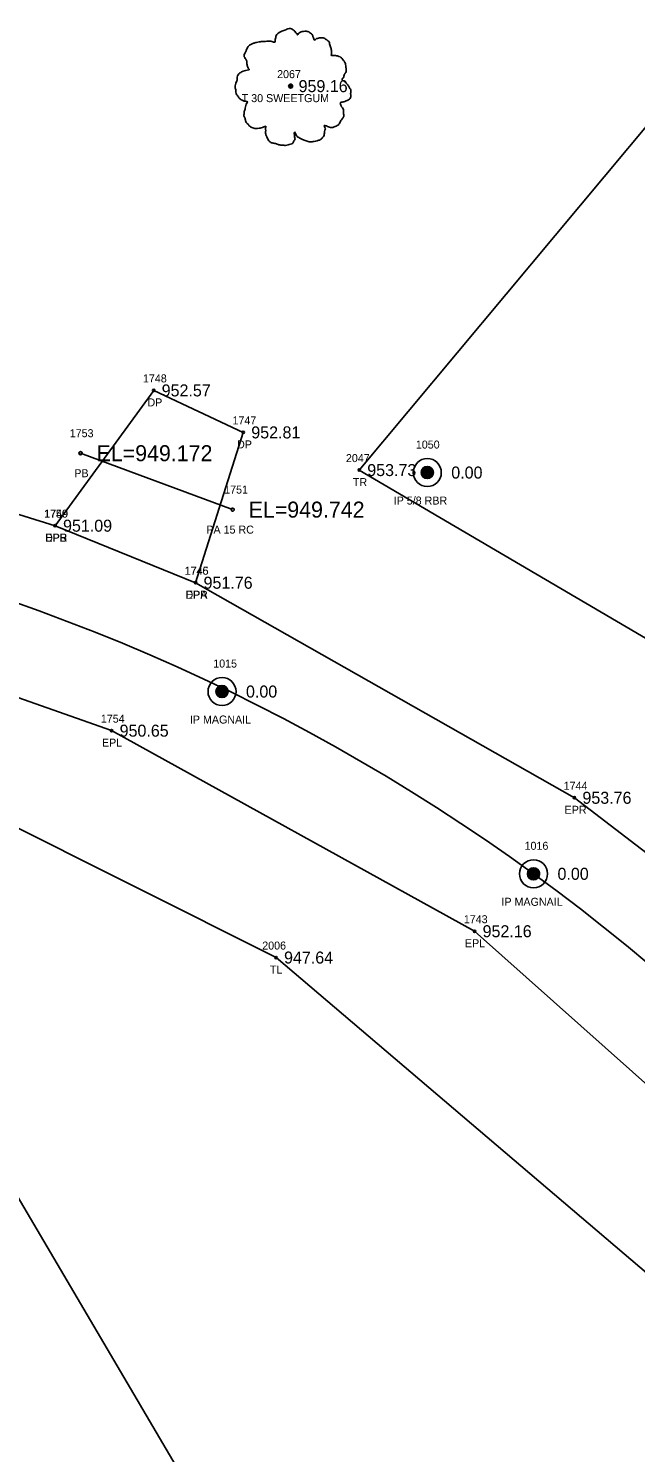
# Model space of a CAD drawing. Extents: x 1528109 to 1531398, y 1157799 to 1162548.
# Drawn here: x 1530413.6 to 1530489.6, y 1159018.3 to 1159196.3 of the extents above; entities that cross this region are included whole.
import ezdxf

# ---------------------------------------------------------------- set-up
doc = ezdxf.new("R2010")
doc.units = 0
for name, color, linetype in [('RD_EX_DR_Pipe', 7, 'Continuous'), ('RD_EX_DR_Pipe_txCode', 7, 'Continuous'), ('RD_EX_Driveway', 7, 'Continuous'), ('RD_EX_Driveway_txCode', 7, 'Continuous'), ('RD_EX_DV_Prop_txCode', 7, 'Continuous'), ('RD_EX_DV_PropPin', 7, 'Continuous'), ('RD_EX_Road', 7, 'Continuous'), ('RD_EX_Road_txCode', 7, 'Continuous'), ('RD_EX_TX_Driveway_ELEV', 7, 'Continuous'), ('RD_EX_TX_DV_Prop_ELEV', 7, 'Continuous'), ('RD_EX_TX_Road_ELEV', 7, 'Continuous'), ('RD_EX_TX_VEG_ELEV', 7, 'Continuous'), ('RD_EX_VEG', 7, 'Continuous'), ('RD_EX_VEG_txCode', 7, 'Continuous'), ('RD_HC_Cl', 7, 'Continuous'), ('RD_SMD_Locator', 7, 'Continuous'), ('RD_TX_Pipe_ElevEX', 7, 'Continuous')]:
    doc.layers.add(name, color=color, linetype=linetype)

msp = doc.modelspace()

# ---------------------------------------------------------------- linework, layer by layer
at = {"layer": 'RD_EX_DR_Pipe'}
msp.add_line((1530439.17, 1159136.14), (1530420.14, 1159143.19), dxfattribs=at)
at = {"layer": 'RD_EX_Driveway'}
msp.add_lwpolyline([(1530434.53, 1159127), (1530440.5, 1159145.79), (1530429.29, 1159151.04), (1530416.95, 1159134.13)], dxfattribs=at)
at = {"layer": 'RD_EX_DV_PropPin'}
for p, q in [((1530463.06, 1159140.16), (1530463.06, 1159141.38)), ((1530463.1, 1159140.13), (1530463.1, 1159141.4)), ((1530463.13, 1159140.11), (1530463.13, 1159141.42)), ((1530463.17, 1159140.09), (1530463.17, 1159141.44)), ((1530463.2, 1159140.08), (1530463.2, 1159141.46)), ((1530463.24, 1159140.06), (1530463.24, 1159141.48)), ((1530463.27, 1159140.05), (1530463.27, 1159141.49)), ((1530463.31, 1159140.04), (1530463.31, 1159141.5)), ((1530463.34, 1159140.03), (1530463.34, 1159141.51)), ((1530463.38, 1159140.02), (1530463.38, 1159141.52)), ((1530463.41, 1159140.01), (1530463.41, 1159141.52)), ((1530463.45, 1159140.01), (1530463.45, 1159141.53)), ((1530463.48, 1159140.01), (1530463.48, 1159141.53)), ((1530463.52, 1159140.01), (1530463.52, 1159141.53)), ((1530463.55, 1159140.01), (1530463.55, 1159141.53)), ((1530463.59, 1159140.01), (1530463.59, 1159141.53)), ((1530463.62, 1159140.01), (1530463.62, 1159141.52)), ((1530463.66, 1159140.02), (1530463.66, 1159141.52)), ((1530463.69, 1159140.03), (1530463.69, 1159141.51)), ((1530463.73, 1159140.04), (1530463.73, 1159141.5)), ((1530463.76, 1159140.05), (1530463.76, 1159141.49)), ((1530463.8, 1159140.06), (1530463.8, 1159141.48)), ((1530463.83, 1159140.08), (1530463.83, 1159141.46)), ((1530463.87, 1159140.09), (1530463.87, 1159141.44)), ((1530463.9, 1159140.11), (1530463.9, 1159141.42)), ((1530463.94, 1159140.13), (1530463.94, 1159141.4)), ((1530463.97, 1159140.16), (1530463.97, 1159141.38)), ((1530462.78, 1159140.57), (1530462.78, 1159140.96)), ((1530462.81, 1159140.47), (1530462.81, 1159141.07)), ((1530462.85, 1159140.4), (1530462.85, 1159141.14)), ((1530462.88, 1159140.34), (1530462.88, 1159141.19)), ((1530462.92, 1159140.29), (1530462.92, 1159141.24)), ((1530462.95, 1159140.25), (1530462.95, 1159141.28)), ((1530462.99, 1159140.22), (1530462.99, 1159141.32)), ((1530463.02, 1159140.19), (1530463.02, 1159141.35)), ((1530464.01, 1159140.19), (1530464.01, 1159141.35)), ((1530464.04, 1159140.22), (1530464.04, 1159141.32)), ((1530464.08, 1159140.25), (1530464.08, 1159141.28)), ((1530464.11, 1159140.29), (1530464.11, 1159141.24)), ((1530464.15, 1159140.34), (1530464.15, 1159141.19)), ((1530464.18, 1159140.4), (1530464.18, 1159141.14)), ((1530464.22, 1159140.47), (1530464.22, 1159141.07)), ((1530464.25, 1159140.57), (1530464.25, 1159140.96)), ((1530437.1, 1159113.2), (1530437.1, 1159113.59)), ((1530437.14, 1159113.1), (1530437.14, 1159113.69)), ((1530437.17, 1159113.03), (1530437.17, 1159113.77)), ((1530437.21, 1159112.97), (1530437.21, 1159113.82)), ((1530437.24, 1159112.92), (1530437.24, 1159113.87)), ((1530437.28, 1159112.88), (1530437.28, 1159113.91)), ((1530437.31, 1159112.84), (1530437.31, 1159113.95)), ((1530437.35, 1159112.81), (1530437.35, 1159113.98)), ((1530437.38, 1159112.79), (1530437.38, 1159114.01)), ((1530437.42, 1159112.76), (1530437.42, 1159114.03)), ((1530437.45, 1159112.74), (1530437.45, 1159114.05)), ((1530437.49, 1159112.72), (1530437.49, 1159114.07)), ((1530437.52, 1159112.7), (1530437.52, 1159114.09)), ((1530437.56, 1159112.69), (1530437.56, 1159114.1)), ((1530437.59, 1159112.68), (1530437.59, 1159114.12)), ((1530437.63, 1159112.66), (1530437.63, 1159114.13)), ((1530437.66, 1159112.65), (1530437.66, 1159114.14)), ((1530437.7, 1159112.65), (1530437.7, 1159114.14)), ((1530437.73, 1159112.64), (1530437.73, 1159114.15)), ((1530437.77, 1159112.64), (1530437.77, 1159114.15)), ((1530437.8, 1159112.64), (1530437.8, 1159114.16)), ((1530437.84, 1159112.63), (1530437.84, 1159114.16)), ((1530437.87, 1159112.64), (1530437.87, 1159114.16)), ((1530437.91, 1159112.64), (1530437.91, 1159114.15)), ((1530437.94, 1159112.64), (1530437.94, 1159114.15)), ((1530437.98, 1159112.65), (1530437.98, 1159114.14)), ((1530438.01, 1159112.65), (1530438.01, 1159114.14)), ((1530438.05, 1159112.66), (1530438.05, 1159114.13)), ((1530438.08, 1159112.68), (1530438.08, 1159114.12)), ((1530438.12, 1159112.69), (1530438.12, 1159114.1)), ((1530438.15, 1159112.7), (1530438.15, 1159114.09)), ((1530438.19, 1159112.72), (1530438.19, 1159114.07)), ((1530438.22, 1159112.74), (1530438.22, 1159114.05)), ((1530438.26, 1159112.76), (1530438.26, 1159114.03)), ((1530438.29, 1159112.79), (1530438.29, 1159114.01)), ((1530438.33, 1159112.81), (1530438.33, 1159113.98)), ((1530438.36, 1159112.84), (1530438.36, 1159113.95)), ((1530438.4, 1159112.88), (1530438.4, 1159113.91)), ((1530438.43, 1159112.92), (1530438.43, 1159113.87)), ((1530438.47, 1159112.97), (1530438.47, 1159113.82)), ((1530438.5, 1159113.03), (1530438.5, 1159113.77)), ((1530438.54, 1159113.1), (1530438.54, 1159113.69)), ((1530438.57, 1159113.2), (1530438.57, 1159113.59)), ((1530476.08, 1159090.43), (1530476.08, 1159090.82)), ((1530476.11, 1159090.32), (1530476.11, 1159090.92)), ((1530476.15, 1159090.25), (1530476.15, 1159090.99)), ((1530476.18, 1159090.19), (1530476.18, 1159091.05)), ((1530476.22, 1159090.15), (1530476.22, 1159091.1)), ((1530476.25, 1159090.11), (1530476.25, 1159091.14)), ((1530476.29, 1159090.07), (1530476.29, 1159091.17)), ((1530476.32, 1159090.04), (1530476.32, 1159091.2)), ((1530476.36, 1159090.01), (1530476.36, 1159091.23)), ((1530476.39, 1159089.99), (1530476.39, 1159091.26)), ((1530476.43, 1159089.97), (1530476.43, 1159091.28)), ((1530476.46, 1159089.95), (1530476.46, 1159091.3)), ((1530476.5, 1159089.93), (1530476.5, 1159091.31)), ((1530476.53, 1159089.91), (1530476.53, 1159091.33)), ((1530476.57, 1159089.9), (1530476.57, 1159091.34)), ((1530476.6, 1159089.89), (1530476.6, 1159091.35)), ((1530476.64, 1159089.88), (1530476.64, 1159091.36)), ((1530476.67, 1159089.87), (1530476.67, 1159091.37)), ((1530476.71, 1159089.87), (1530476.71, 1159091.38)), ((1530476.74, 1159089.86), (1530476.74, 1159091.38)), ((1530476.78, 1159089.86), (1530476.78, 1159091.38)), ((1530476.81, 1159089.86), (1530476.81, 1159091.38)), ((1530476.85, 1159089.86), (1530476.85, 1159091.38)), ((1530476.88, 1159089.86), (1530476.88, 1159091.38)), ((1530476.92, 1159089.87), (1530476.92, 1159091.38)), ((1530476.95, 1159089.87), (1530476.95, 1159091.37)), ((1530476.99, 1159089.88), (1530476.99, 1159091.36)), ((1530477.02, 1159089.89), (1530477.02, 1159091.35)), ((1530477.06, 1159089.9), (1530477.06, 1159091.34)), ((1530477.09, 1159089.91), (1530477.09, 1159091.33)), ((1530477.13, 1159089.93), (1530477.13, 1159091.31)), ((1530477.16, 1159089.95), (1530477.16, 1159091.3)), ((1530477.2, 1159089.97), (1530477.2, 1159091.28)), ((1530477.23, 1159089.99), (1530477.23, 1159091.26)), ((1530477.27, 1159090.01), (1530477.27, 1159091.23)), ((1530477.3, 1159090.04), (1530477.3, 1159091.2)), ((1530477.34, 1159090.07), (1530477.34, 1159091.17)), ((1530477.37, 1159090.11), (1530477.37, 1159091.14)), ((1530477.41, 1159090.15), (1530477.41, 1159091.1)), ((1530477.44, 1159090.19), (1530477.44, 1159091.05)), ((1530477.48, 1159090.25), (1530477.48, 1159090.99)), ((1530477.51, 1159090.32), (1530477.51, 1159090.92)), ((1530477.55, 1159090.43), (1530477.55, 1159090.82))]:
    msp.add_line(p, q, dxfattribs=at)
for centre, radius in [((1530463.52, 1159140.77), 1.75), ((1530463.52, 1159140.77), 0.761), ((1530437.84, 1159113.4), 1.75), ((1530437.84, 1159113.4), 0.761), ((1530476.81, 1159090.62), 1.75), ((1530476.81, 1159090.62), 0.761)]:
    msp.add_circle(centre, radius, dxfattribs=at)
at = {"layer": 'RD_EX_Road'}
for points in [[(1530704.87, 1158597.47), (1530691.01, 1158649.88), (1530681.22, 1158687.32), (1530670.59, 1158725), (1530654.42, 1158774.07), (1530635.35, 1158823.15), (1530627.8, 1158842.3), (1530617.35, 1158868.69), (1530597.91, 1158918.04), (1530578.53, 1158967.57), (1530556.7, 1159015.66), (1530524.51, 1159062.45), (1530499.94, 1159086.31), (1530481.93, 1159100.12), (1530434.53, 1159127), (1530416.95, 1159134.13), (1530380.01, 1159145.61), (1530337.52, 1159156.44)], [(1530685.41, 1158592.23), (1530678.87, 1158616.46), (1530671.67, 1158642.17), (1530661.52, 1158682.33), (1530651.17, 1158718.79), (1530644.65, 1158739.35), (1530638.95, 1158757.58), (1530635.45, 1158767.4), (1530616.88, 1158814.94), (1530597.61, 1158862.78), (1530579.09, 1158910.21), (1530559.73, 1158959.38), (1530538.76, 1159006.16), (1530508.96, 1159048.3), (1530469.44, 1159083.44), (1530424.03, 1159108.51), (1530374.97, 1159125.76), (1530332.28, 1159136.67)]]:
    msp.add_lwpolyline(points, dxfattribs=at)
at = {"layer": 'RD_EX_VEG'}
for points in [[(1530554.36, 1159122.56), (1530525.64, 1159099.66), (1530455.01, 1159141.08), (1530491.77, 1159185.08), (1530529.52, 1159159.95), (1530554.36, 1159122.56)], [(1530558.31, 1158802.21), (1530584.73, 1158806.6), (1530608.93, 1158749.85), (1530624.81, 1158756.88), (1530598.74, 1158838.75), (1530544.19, 1158967.8), (1530499.65, 1159033.34), (1530444.6, 1159080.15), (1530373.76, 1159115.62), (1530558.31, 1158802.21)]]:
    msp.add_lwpolyline(points, dxfattribs=at)
for centre, radius in [((1530446.42, 1159189.07), 0.25), ((1530446.41, 1159189.06), 0.0001)]:
    msp.add_circle(centre, radius, dxfattribs=at)
for points in [[(1530446.55, 1159196.24), (1530446.25, 1159196.27), (1530445.93, 1159196.17), (1530445.68, 1159196.07), (1530445.45, 1159195.99), (1530445.23, 1159195.89), (1530444.93, 1159195.72), (1530444.7, 1159195.52), (1530444.58, 1159195.27), (1530444.53, 1159195.04), (1530444.48, 1159194.77), (1530444.48, 1159194.59), (1530444.35, 1159194.57), (1530444.2, 1159194.59), (1530443.95, 1159194.67), (1530443.7, 1159194.67), (1530443.45, 1159194.67), (1530443.1, 1159194.64), (1530442.75, 1159194.64), (1530442.48, 1159194.59), (1530442.15, 1159194.54), (1530441.78, 1159194.42), (1530441.43, 1159194.29), (1530441.13, 1159194.04), (1530440.88, 1159193.57), (1530440.75, 1159193.22), (1530440.6, 1159192.97), (1530440.75, 1159192.52), (1530440.93, 1159192.17), (1530440.95, 1159191.97), (1530441.03, 1159191.54), (1530441.13, 1159191.32), (1530441.25, 1159191.12), (1530441.18, 1159191.09), (1530440.8, 1159191.04), (1530440.5, 1159190.94), (1530440.08, 1159190.72), (1530439.85, 1159190.49), (1530439.75, 1159190.17), (1530439.73, 1159189.82), (1530439.63, 1159189.62), (1530439.55, 1159189.34), (1530439.53, 1159189.27), (1530439.48, 1159188.94), (1530439.58, 1159188.49), (1530439.6, 1159188.14), (1530439.73, 1159187.92), (1530439.88, 1159187.75), (1530440.05, 1159187.5), (1530440.45, 1159187.27), (1530440.78, 1159187.17), (1530440.98, 1159187.15), (1530440.8, 1159186.65), (1530440.75, 1159186.3), (1530440.63, 1159185.9), (1530440.63, 1159185.82), (1530440.58, 1159185.35), (1530440.73, 1159185.02), (1530440.8, 1159184.65), (1530440.98, 1159184.42), (1530441.25, 1159184.12), (1530441.58, 1159183.9), (1530442.08, 1159183.77), (1530442.48, 1159183.8), (1530443.05, 1159183.97), (1530443.3, 1159184.05), (1530443.28, 1159183.87), (1530443.3, 1159183.5), (1530443.3, 1159183.07), (1530443.45, 1159182.75), (1530443.55, 1159182.47), (1530443.7, 1159182.22), (1530444.03, 1159182), (1530444.43, 1159181.92), (1530444.85, 1159181.77), (1530445.3, 1159181.7), (1530445.8, 1159181.67), (1530446.4, 1159181.82), (1530446.68, 1159181.95), (1530446.78, 1159182.12), (1530446.97, 1159182.5), (1530446.92, 1159182.72), (1530446.95, 1159183.32), (1530447.05, 1159183.15), (1530447.22, 1159182.8), (1530447.72, 1159182.5), (1530448.12, 1159182.32), (1530448.6, 1159182.17), (1530448.9, 1159182.1), (1530449.37, 1159182.17), (1530449.75, 1159182.25), (1530450.12, 1159182.37), (1530450.42, 1159182.65), (1530450.6, 1159182.92), (1530450.65, 1159183.2), (1530450.72, 1159183.57), (1530450.77, 1159183.75)], [(1530450.77, 1159183.75), (1530450.7, 1159183.92), (1530450.65, 1159184.17), (1530450.72, 1159184.15), (1530450.9, 1159184.1), (1530451.17, 1159183.97), (1530451.4, 1159183.9), (1530451.72, 1159183.92), (1530452, 1159184.02), (1530452.45, 1159184.3), (1530452.72, 1159184.77), (1530453, 1159185.17), (1530453.07, 1159185.5), (1530453.02, 1159185.72), (1530453, 1159186.22), (1530452.8, 1159186.47), (1530452.75, 1159186.6), (1530452.65, 1159187), (1530452.72, 1159187.05), (1530453, 1159187.1), (1530453.37, 1159187.22), (1530453.65, 1159187.35), (1530453.87, 1159187.52), (1530453.95, 1159187.75), (1530453.92, 1159188.14), (1530453.97, 1159188.54), (1530453.9, 1159188.69), (1530453.8, 1159188.84), (1530453.72, 1159189.04), (1530453.57, 1159189.19), (1530453.47, 1159189.34), (1530453.37, 1159189.44), (1530453.25, 1159189.59), (1530453.07, 1159189.72), (1530452.92, 1159189.77), (1530452.87, 1159189.92), (1530453.02, 1159190.12), (1530453.07, 1159190.22), (1530453.1, 1159190.44), (1530453.32, 1159190.79), (1530453.37, 1159191.19), (1530453.32, 1159191.62), (1530453.27, 1159191.89), (1530453.12, 1159192.17), (1530452.92, 1159192.42), (1530452.8, 1159192.59), (1530452.62, 1159192.72), (1530452.3, 1159192.84), (1530452.05, 1159192.89), (1530451.7, 1159192.89), (1530451.5, 1159192.94), (1530451.52, 1159192.99), (1530451.52, 1159193.14), (1530451.52, 1159193.42), (1530451.45, 1159193.87), (1530451.3, 1159194.37), (1530451.3, 1159194.39), (1530451.2, 1159194.64), (1530450.97, 1159194.84), (1530450.8, 1159194.94), (1530450.6, 1159195.07), (1530450.35, 1159195.09), (1530450.05, 1159195.09), (1530449.77, 1159195.04), (1530449.57, 1159194.94), (1530449.4, 1159194.82), (1530449.32, 1159194.97), (1530449.22, 1159195.27), (1530449.17, 1159195.42), (1530449.02, 1159195.59), (1530448.8, 1159195.79), (1530448.35, 1159195.92), (1530447.72, 1159195.84), (1530447.42, 1159195.64), (1530447.27, 1159195.47), (1530447.22, 1159195.59), (1530447.02, 1159195.79), (1530446.92, 1159195.97), (1530446.75, 1159196.09), (1530446.6, 1159196.19), (1530446.5, 1159196.24)]]:
    msp.add_spline(points, degree=3, dxfattribs=at)
at = {"layer": 'RD_HC_Cl'}
msp.add_arc((1530329.18, 1158887.37), 251.21, 21.955, 76.0174, dxfattribs=at)
at = {"layer": 'RD_SMD_Locator'}
for centre, radius in [((1530446.42, 1159189.07), 0.15), ((1530429.29, 1159151.04), 0.15), ((1530440.5, 1159145.79), 0.15), ((1530420.14, 1159143.19), 0.2), ((1530455.01, 1159141.08), 0.15), ((1530463.52, 1159140.77), 0.15), ((1530439.17, 1159136.14), 0.2), ((1530416.95, 1159134.13), 0.15), ((1530416.95, 1159134.13), 0.15), ((1530434.53, 1159127), 0.15), ((1530434.53, 1159127), 0.15), ((1530437.84, 1159113.4), 0.15), ((1530424.03, 1159108.51), 0.15), ((1530481.93, 1159100.12), 0.15), ((1530476.81, 1159090.62), 0.15), ((1530469.44, 1159083.44), 0.15), ((1530444.6, 1159080.15), 0.15)]:
    msp.add_circle(centre, radius, dxfattribs=at)

# ---------------------------------------------------------------- texts
at = {"layer": 'RD_EX_DR_Pipe_txCode'}
for s, p in [('1753', (1530418.79, 1159145.19)), ('PB', (1530419.36, 1159140.19)), ('1751', (1530438.11, 1159138.14)), ('PA 15 RC', (1530435.88, 1159133.14))]:
    msp.add_text(s, height=1, dxfattribs=at).set_placement(p)
at = {"layer": 'RD_EX_Driveway_txCode'}
for s, p in [('1748', (1530427.95, 1159152.04)), ('DP', (1530428.51, 1159149.04)), ('1747', (1530439.15, 1159146.79)), ('DP', (1530439.72, 1159143.79)), ('1749', (1530415.61, 1159135.13)), ('DPB', (1530415.7, 1159132.13)), ('1746', (1530433.16, 1159128)), ('DPA', (1530433.27, 1159125))]:
    msp.add_text(s, height=1, dxfattribs=at).set_placement(p)
at = {"layer": 'RD_EX_DV_Prop_txCode'}
for s, p in [('1050', (1530462.09, 1159143.77)), ('IP 5/8 RBR', (1530459.32, 1159136.77)), ('1015', (1530436.74, 1159116.4)), ('IP MAGNAIL', (1530433.82, 1159109.4)), ('1016', (1530475.69, 1159093.62)), ('IP MAGNAIL', (1530472.8, 1159086.62))]:
    msp.add_text(s, height=1, dxfattribs=at).set_placement(p)
at = {"layer": 'RD_EX_Road_txCode'}
for s, p in [('1750', (1530415.57, 1159135.13)), ('EPR', (1530415.73, 1159132.13)), ('1745', (1530433.19, 1159128)), ('EPR', (1530433.3, 1159125)), ('1754', (1530422.68, 1159109.51)), ('EPL', (1530422.82, 1159106.51)), ('1744', (1530480.58, 1159101.12)), ('EPR', (1530480.7, 1159098.12)), ('1743', (1530468.09, 1159084.44)), ('EPL', (1530468.23, 1159081.44))]:
    msp.add_text(s, height=1, dxfattribs=at).set_placement(p)
at = {"layer": 'RD_EX_TX_Driveway_ELEV'}
for s, p in [('952.57', (1530430.29, 1159150.29)), ('952.81', (1530441.5, 1159145.04)), ('951.09', (1530417.95, 1159133.38)), ('951.76', (1530435.53, 1159126.25))]:
    msp.add_text(s, height=1.5, dxfattribs=at).set_placement(p)
at = {"layer": 'RD_EX_TX_DV_Prop_ELEV'}
for p in [(1530466.52, 1159140.02), (1530440.84, 1159112.65), (1530479.81, 1159089.87)]:
    msp.add_text('0.00', height=1.5, dxfattribs=at).set_placement(p)
at = {"layer": 'RD_EX_TX_Road_ELEV'}
for s, p in [('951.09', (1530417.95, 1159133.38)), ('951.76', (1530435.53, 1159126.25)), ('950.65', (1530425.03, 1159107.76)), ('953.76', (1530482.93, 1159099.37)), ('952.16', (1530470.44, 1159082.69))]:
    msp.add_text(s, height=1.5, dxfattribs=at).set_placement(p)
at = {"layer": 'RD_EX_TX_VEG_ELEV'}
for s, p in [('959.16', (1530447.42, 1159188.32)), ('953.73', (1530456.01, 1159140.33)), ('947.64', (1530445.6, 1159079.4))]:
    msp.add_text(s, height=1.5, dxfattribs=at).set_placement(p)
at = {"layer": 'RD_EX_VEG_txCode'}
for s, p in [('2067', (1530444.73, 1159190.07)), ('T 30 SWEETGUM', (1530440.3, 1159187.07)), ('2047', (1530453.34, 1159142.08)), ('TR', (1530454.21, 1159139.08)), ('2006', (1530442.87, 1159081.15)), ('TL', (1530443.83, 1159078.15))]:
    msp.add_text(s, height=1, dxfattribs=at).set_placement(p)
at = {"layer": 'RD_TX_Pipe_ElevEX'}
for s, p in [('EL=949.172', (1530422.14, 1159142.19)), ('EL=949.742', (1530441.17, 1159135.14))]:
    msp.add_text(s, height=2, dxfattribs=at).set_placement(p)

doc.saveas('drawing.dxf')
